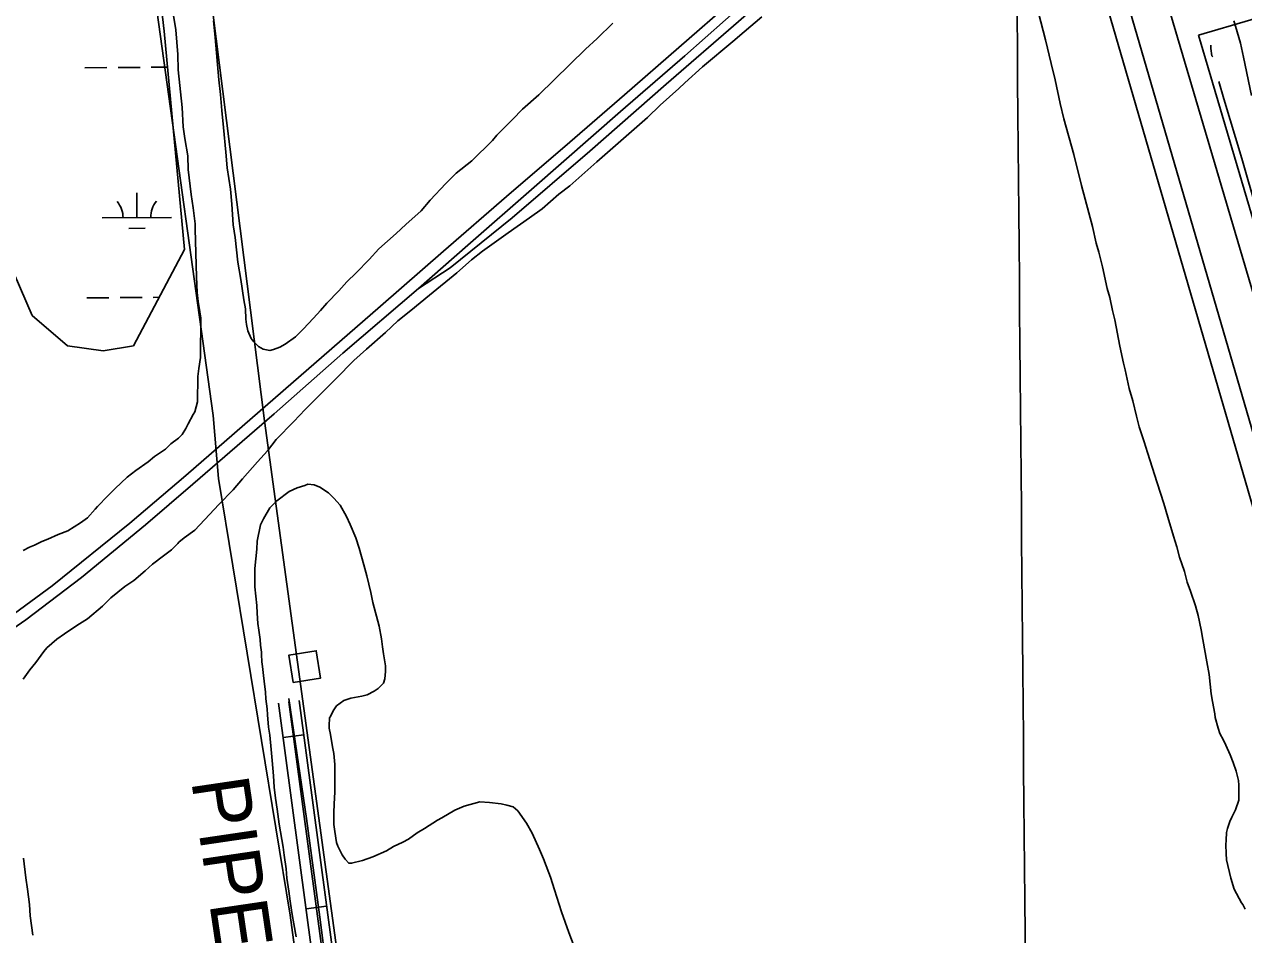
# Model space of a CAD drawing. Extents: x 3567028 to 3605064, y 510945 to 536587.
# Drawn here: x 3596090 to 3597853, y 526748 to 528064 of the extents above; entities that cross this region are included whole.
import ezdxf

# ---------------------------------------------------------------- set-up
doc = ezdxf.new("R2010")
doc.units = 0
for name, color, linetype in [('V-BLDG-OTLN', 7, 'Continuous'), ('V-DTCH-CNTR', 7, 'Continuous'), ('V-GRID-MAJR', 7, 'Continuous'), ('V-RAIL-TRAK', 7, 'Continuous'), ('V-ROAD-CNTR', 7, 'Continuous'), ('V-SITE-OTLN', 7, 'Continuous'), ('V-SITE-VEGE', 7, 'Continuous'), ('V-TOPO-SHOR', 7, 'Continuous'), ('V-UTIL-IDEN', 7, 'Continuous'), ('V-UTIL-LINE', 7, 'Continuous'), ('V-WETL-SWMP', 7, 'Continuous')]:
    doc.layers.add(name, color=color, linetype=linetype)

msp = doc.modelspace()

# ---------------------------------------------------------------- linework, layer by layer
at = {"layer": 'V-BLDG-OTLN'}
msp.add_lwpolyline([(3596478.9120036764, 527112.32374913), (3596518.43992462, 527118.4517368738), (3596512.3119368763, 527157.9796578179), (3596472.784015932, 527151.851670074)], close=True, dxfattribs=at)
at = {"layer": 'V-DTCH-CNTR'}
msp.add_lwpolyline([(3596472.403, 527088.946), (3596497.8740000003, 526915.532), (3596517.191, 526772.6410000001), (3596535.549, 526630.397), (3596558.8510000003, 526465.981), (3596580.599, 526307.354), (3596602.234, 526135.573), (3596624.953, 525977.9), (3596653.299, 525765.33), (3596679.274, 525575.554), (3596705.505, 525378.397), (3596734.1750000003, 525166.147), (3596761.6550000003, 524964.812), (3596776.595, 524835.427)], dxfattribs=at)
at = {"layer": 'V-GRID-MAJR'}
msp.add_spline([(3597625.66, 516571.685), (3597572.785, 522630.495), (3597519.892, 528691.237), (3597467, 534751.992), (3597466.983, 534753.91)], degree=3, dxfattribs=at)
at = {"layer": 'V-RAIL-TRAK'}
for points in [[(3596323.764, 527411.256), (3596394.102, 527472.514), (3596464.426, 527533.794), (3596534.732, 527595.093), (3596605.022, 527656.41), (3596696.112, 527735.645), (3596787.382, 527814.6730000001), (3596878.829, 527893.497), (3596957.593, 527961.925), (3597036.24, 528030.485), (3597114.769, 528099.184), (3597193.1780000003, 528168.017), (3597408.255, 528355.1240000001), (3597463.818, 528402.816), (3597519.218, 528450.694), (3597574.4590000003, 528498.759), (3597629.536, 528547.007), (3597656.319, 528570.942), (3597683.236, 528594.73), (3597710.286, 528618.366), (3597737.469, 528641.848), (3597764.781, 528665.181), (3597792.223, 528688.36), (3597872.674, 528759.16)], [(3597890.707, 528754.4940000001), (3597797.654, 528675.29), (3597690.791, 528579.675), (3597634.264, 528530.509), (3597561.194, 528467.002), (3597463.31, 528383.0160000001), (3597395.754, 528324.287), (3597322.676, 528259.409), (3597251.6780000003, 528198.639), (3597133.113, 528096.212), (3597044.87, 528018.357), (3596951.809, 527937.781), (3596827.0330000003, 527828.518), (3596731.2090000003, 527744.5210000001), (3596660.201, 527681.693), (3596550.602, 527588.148), (3596451.3310000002, 527500.735), (3596334.0300000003, 527399.0480000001)], [(3596660.201, 527681.693), (3596705.6520000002, 527711.688), (3596795.244, 527784.041), (3596907.6010000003, 527880.3200000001), (3597017.9020000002, 527977.2930000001), (3597122.682, 528068.111), (3597239.875, 528170.544), (3597343.958, 528259.309), (3597469.4250000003, 528369.255), (3597570.77, 528460.0920000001), (3597636.9450000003, 528516.765), (3597711.37, 528576.1460000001), (3597742.364, 528597.284), (3597802.977, 528639.567), (3597903.552, 528711.8690000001)], [(3595702.06, 526982.755), (3595774, 527021.688), (3595873.9590000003, 527078.917), (3595974.551, 527142.626), (3596051.9390000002, 527194.594), (3596130.461, 527251.942), (3596242.9620000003, 527342.632), (3596323.764, 527411.256)], [(3596334.0300000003, 527399.0480000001), (3596265.537, 527339.976), (3596172.844, 527263.7880000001), (3596092.467, 527202.893), (3595996.651, 527136.6730000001), (3595924.418, 527090.462), (3595876.048, 527061.72)]]:
    msp.add_lwpolyline(points, dxfattribs=at)
at = {"layer": 'V-ROAD-CNTR'}
for p, q in [((3596494.05497339, 527036.4619008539), (3596464.3200328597, 527032.4829088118)), ((3596527.2069070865, 526788.6703964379), (3596497.4719665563, 526784.6914043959))]:
    msp.add_line(p, q, dxfattribs=at)
for points in [[(3597960.4575402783, 527357.140364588), (3597697.973565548, 528245.699482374)], [(3598241.293478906, 528181.455610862), (3597787.635386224, 528048.0698776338)], [(3597653.7586539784, 528095.7467822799), (3597873.763054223, 527339.618409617)], [(3597682.564596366, 528104.1287655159), (3597903.9423442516, 527343.2803640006)], [(3597989.2721038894, 527365.4896706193), (3597787.635386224, 528048.0698776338)], [(3596457.689046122, 527082.0418096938), (3596760.8924397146, 524815.7933421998)], [(3596472.557016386, 527084.0308057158), (3596775.760409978, 524817.782338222)], [(3596487.4249866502, 527086.0198017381), (3596790.6283802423, 524819.771334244)]]:
    msp.add_lwpolyline(points, dxfattribs=at)
at = {"layer": 'V-SITE-OTLN'}
msp.add_lwpolyline([(3597864.24, 527960.741), (3597852.632, 528016.4890000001), (3597848.16, 528036.599), (3597840.971, 528061.283), (3597838.5870000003, 528068.951)], dxfattribs=at)
at = {"layer": 'V-SITE-VEGE'}
for points in [[(3597552.85, 528093.537), (3597566.355, 528041.203), (3597574.573, 528007.0970000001), (3597580.4450000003, 527983.574), (3597587.488, 527949.471), (3597592.772, 527927.125), (3597607.452, 527875.376), (3597618.607, 527830.687), (3597634.461, 527771.295), (3597639.7430000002, 527747.186), (3597643.2630000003, 527734.248), (3597648.549, 527713.08), (3597655.594, 527681.914), (3597659.117, 527668.977), (3597663.225, 527650.162), (3597666.75, 527636.637), (3597673.791, 527598.415), (3597679.073, 527573.718), (3597681.4220000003, 527564.309), (3597687.291, 527537.259), (3597692.577, 527519.618), (3597697.861, 527497.272), (3597701.969, 527481.984), (3597709.02, 527460.226), (3597713.717, 527444.938), (3597727.811, 527400.834), (3597737.207, 527370.843), (3597743.0810000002, 527351.438), (3597751.301, 527323.799), (3597756, 527308.51), (3597760.11, 527293.2220000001), (3597767.157, 527272.639), (3597771.267, 527257.349), (3597775.968, 527244.414), (3597783.015, 527223.246), (3597787.125, 527209.131), (3597791.235, 527188.551), (3597793.58, 527174.438), (3597799.448, 527142.096), (3597802.968, 527123.8690000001)], [(3596304.983, 528082.46), (3596309.407, 528056.075), (3596312.205, 528020.409), (3596312.788, 527997.93), (3596318.529, 527943.64), (3596319.842, 527915.734), (3596322.021, 527898.6680000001), (3596326.4590000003, 527873.836), (3596327.063, 527853.684), (3596331.411, 527818.001), (3596334.346, 527798.607), (3596337.248, 527775.335), (3596337.18, 527767.588), (3596338.921, 527698.607), (3596340.281, 527676.1240000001), (3596341.718, 527662.939), (3596343.918, 527648.2), (3596345.395, 527639.664), (3596344.909, 527582.326), (3596342.4450000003, 527566.075), (3596340.799, 527554.4670000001), (3596340.49, 527518.049), (3596336.49, 527503.361), (3596334.133, 527499.507), (3596327.049, 527486.393), (3596323.8880000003, 527479.447), (3596318.394, 527470.97), (3596312.923, 527465.5920000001), (3596302.004, 527457.16), (3596294.19, 527449.478), (3596278.6010000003, 527438.763), (3596269.238, 527431.095), (3596251.311, 527418.846), (3596238.829, 527408.877), (3596221.644, 527392.753), (3596210.7060000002, 527381.997), (3596195.8540000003, 527366.626), (3596192.72, 527362.778), (3596181.767, 527350.474), (3596171.63, 527342.81), (3596152.936, 527331.345), (3596138.944, 527326.039), (3596124.161, 527319.193), (3596115.613, 527316.1680000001), (3596104.72, 527310.833), (3596097.72, 527307.7930000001), (3596088.383, 527303.2220000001)], [(3596648.963, 527649.951), (3596676.017, 527672.284), (3596715.4250000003, 527704.61), (3596736.6010000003, 527723.415), (3596752.48, 527735.756), (3596769.535, 527748.0970000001), (3596789.5300000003, 527762.202), (3596820.703, 527783.9450000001), (3596838.934, 527796.872), (3596863.049, 527818.032), (3596878.929, 527830.373), (3596917.7490000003, 527865.05), (3596991.27, 527929.112), (3597009.504, 527946.745), (3597036.56, 527970.8420000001), (3597044.7970000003, 527979.0700000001), (3597070.6750000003, 528002.579), (3597114.199, 528039.019), (3597130.667, 528053.1240000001), (3597156.546, 528074.87)], [(3596941.0100000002, 528065.441), (3596918.349, 528043.1630000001), (3596901.173, 528027.811), (3596833.974, 527961.74), (3596810.551, 527941.019), (3596795.703, 527926.42), (3596773.037, 527903.366), (3596766.773, 527895.672), (3596737.0810000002, 527866.478), (3596714.458, 527848.848), (3596699.606, 527833.476), (3596676.933, 527809.648), (3596663.627, 527794.263), (3596641.765, 527774.301), (3596627.705, 527761.247), (3596602.722, 527738.99), (3596588.642, 527723.611), (3596569.884, 527704.401), (3596556.599, 527691.337), (3596544.866, 527678.264), (3596527.669, 527660.588), (3596518.278, 527649.8200000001), (3596508.112, 527639.057), (3596493.254, 527622.911), (3596482.3140000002, 527612.157), (3596467.5, 527601.434), (3596459.714, 527596.85), (3596450.389, 527593.829), (3596444.952, 527592.326), (3596435.666, 527593.954), (3596428.728, 527597.888), (3596421.044, 527605.702), (3596417.978, 527609.599), (3596413.421, 527620.488), (3596411.176, 527629.807), (3596410.466, 527637.56), (3596409.816, 527652.29), (3596407.605, 527665.481), (3596403.207, 527694.964), (3596398.765, 527719.7980000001), (3596395.194, 527755.4720000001), (3596392.253, 527774.0920000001), (3596390.1780000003, 527803.557), (3596388.038, 527825.272), (3596383.651, 527856.303), (3596381.517, 527878.792), (3596377.9450000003, 527914.466), (3596375.832, 527939.282), (3596373.704, 527962.545), (3596371.558, 527983.486), (3596365.879, 528044.748), (3596363.757, 528068.787)], [(3596088.4220000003, 527116.86), (3596098.42, 527130.381), (3596106.657, 527140.961), (3596118.423, 527156.833), (3596122.539, 527162.123), (3596137.244, 527175.052), (3596148.42, 527182.693), (3596166.063, 527194.447), (3596181.3540000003, 527204.437), (3596203.116, 527222.656), (3596215.467, 527234.409), (3596235.464, 527250.865), (3596248.403, 527259.682), (3596264.873, 527273.786), (3596275.4590000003, 527283.191), (3596291.34, 527295.532), (3596303.1010000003, 527303.759), (3596311.926, 527313.1630000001), (3596313.6890000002, 527314.927), (3596321.3370000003, 527321.39), (3596336.627, 527332.558), (3596357.8030000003, 527354.893), (3596371.332, 527369.588), (3596391.919, 527390.746), (3596405.448, 527406.618), (3596427.21, 527431.304), (3596441.919, 527447.174), (3596454.272, 527463.634), (3596479.565, 527489.4940000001), (3596496.035, 527507.127), (3596523.679, 527534.165), (3596540.737, 527551.213), (3596566.619, 527577.658), (3596584.853, 527594.116), (3596612.497, 527618.213), (3596630.142, 527635.256), (3596648.963, 527649.951)], [(3596762.625, 526938.867), (3596748.515, 526939.461), (3596726.169, 526933.589), (3596712.644, 526927.713), (3596693.825, 526916.55), (3596687.355, 526913.025), (3596668.534, 526901.274), (3596657.948, 526894.806), (3596645.599, 526885.404), (3596637.366, 526881.2930000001), (3596623.839, 526874.83), (3596613.84, 526868.952), (3596593.846, 526860.139), (3596579.145, 526854.854), (3596563.269, 526850.743), (3596559.1520000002, 526850.745), (3596553.862, 526856.627), (3596549.748, 526863.0970000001), (3596543.287, 526875.446), (3596541.523, 526880.738), (3596539.1780000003, 526896.6140000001), (3596537.417, 526906.613), (3596537.423, 526923.662), (3596538.017, 526936.5970000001), (3596539.199, 526953.649), (3596539.213, 526993.632), (3596537.4560000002, 527009.508), (3596535.697, 527018.917), (3596532.762, 527037.144), (3596531.003, 527045.965), (3596531.003, 527049.493), (3596531.595, 527061.251), (3596532.772, 527063.0160000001), (3596536.893, 527071.245), (3596541.597, 527078.301), (3596552.183, 527085.9400000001), (3596562.181, 527089.464), (3596578.058, 527092.397), (3596585.703, 527094.158), (3596595.699, 527099.446), (3596601.5810000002, 527103.561), (3596609.2260000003, 527111.202), (3596611.5810000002, 527117.669), (3596612.173, 527128.251), (3596612.177, 527136.484), (3596609.242, 527153.536), (3596608.071, 527163.532), (3596606.312, 527175.292), (3596603.379, 527193.5210000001), (3596593.983, 527227.626), (3596591.048, 527242.327), (3596585.1780000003, 527266.436), (3596581.068, 527282.314), (3596574.021, 527306.4230000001), (3596569.323, 527321.126), (3596561.098, 527340.531), (3596555.81, 527352.292), (3596546.998, 527368.76), (3596537.593, 527378.761), (3596529.952, 527386.406), (3596517.609, 527394.643), (3596509.378, 527398.174), (3596499.969, 527398.763), (3596495.855, 527397.002), (3596484.681, 527393.478), (3596472.919, 527388.1900000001), (3596455.276, 527374.675), (3596445.275, 527364.681), (3596435.863, 527348.811), (3596431.742, 527339.99), (3596427.0300000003, 527316.475), (3596426.438, 527304.713), (3596423.489, 527277.082), (3596423.4790000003, 527250.621), (3596426.407, 527223.571), (3596426.991, 527212.402), (3596427.575, 527197.701), (3596429.3340000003, 527187.707), (3596431.093, 527174.182), (3596431.679, 527165.951), (3596432.85, 527155.955), (3596432.846, 527152.426), (3596433.434, 527141.8420000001), (3596434.605, 527135.3740000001), (3596435.779, 527122.437), (3596436.95, 527114.206), (3596438.71, 527098.33), (3596439.293, 527088.334), (3596441.052, 527074.221), (3596441.636, 527065.402), (3596443.393, 527047.763), (3596445.153, 527036.003), (3596446.91, 527015.421), (3596448.667, 526999.545), (3596450.4220000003, 526977.201), (3596451.594, 526960.737), (3596453.3510000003, 526944.861), (3596455.698, 526928.985), (3596458.628, 526907.229), (3596464.4960000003, 526874.299), (3596465.667, 526862.54)], [(3597802.968, 527123.8690000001), (3597805.899, 527095.6410000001), (3597807.6580000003, 527084.471), (3597811.181, 527066.832), (3597811.767, 527061.5380000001), (3597815.877, 527046.2490000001), (3597818.2260000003, 527038.604), (3597823.514, 527028.608), (3597827.039, 527021.551), (3597833.5, 527007.436)], [(3597833.5, 527007.436), (3597837.612, 526996.264), (3597841.725, 526983.914), (3597843.486, 526978.035), (3597845.247, 526970.389), (3597845.8310000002, 526963.922), (3597845.825, 526942.166), (3597841.114, 526928.055), (3597835.818, 526917.475), (3597832.877, 526911.008), (3597829.347, 526901.013), (3597828.167, 526895.134), (3597827.575, 526883.964), (3597826.985, 526877.4940000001), (3597827.569, 526865.149), (3597828.151, 526855.74), (3597834.022, 526829.278), (3597839.308, 526813.4), (3597849.884, 526793.405), (3597851.647, 526791.052), (3597855.174, 526784.583)], [(3596884.848, 526730.677), (3596877.211, 526750.672), (3596866.639, 526780.6630000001), (3596856.6550000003, 526812.417), (3596850.782, 526830.6460000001), (3596848.432, 526837.116), (3596840.795, 526857.106), (3596834.9220000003, 526870.633), (3596824.348, 526894.157), (3596816.1210000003, 526908.859), (3596803.7800000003, 526926.505), (3596796.727, 526932.387), (3596787.9080000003, 526934.742), (3596779.677, 526936.509), (3596762.625, 526938.867)], [(3596465.667, 526862.54), (3596468.6, 526842.547), (3596469.772, 526829.024), (3596472.704, 526810.207), (3596474.464, 526796.096), (3596477.396, 526776.692), (3596479.741, 526763.167), (3596483.264, 526744.35)], [(3596102.393, 526747.018), (3596098.877, 526774.652), (3596097.707, 526791.118), (3596094.775, 526813.461), (3596092.43, 526829.925), (3596088.911, 526858.153)]]:
    msp.add_lwpolyline(points, dxfattribs=at)
at = {"layer": 'V-TOPO-SHOR'}
for points in [[(3597805.432, 528033.5920000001), (3597805.41, 528028.769), (3597806.741, 528018.425), (3597808.113, 528017.04)], [(3597816.903, 527981.161), (3597824.3680000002, 527956.317), (3597850.1520000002, 527870.049), (3597871.8510000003, 527794.138), (3597881.382, 527769.284), (3597892.296, 527745.111), (3597899.79, 527726.468), (3597905.233, 527711.28), (3597914.076, 527686.43), (3597922.23, 527661.581), (3597928.312, 527636.053), (3597928.988, 527633.292)]]:
    msp.add_lwpolyline(points, dxfattribs=at)
at = {"layer": 'V-UTIL-LINE'}
for points in [[(3596327.841, 519244.746), (3596555.728, 520553.549), (3596608.667, 520856.413), (3596642.754, 521383.228), (3596692.819, 522849.996), (3596727.615, 524403.389), (3596836.396, 524401.591), (3596810.274, 524627.486), (3596703.19, 525544.981), (3596437.399, 527490.3640000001), (3596297.254, 528599.709), (3596136.12, 529068.598), (3595798.554, 529823.131), (3595723.9450000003, 529790.571), (3593807.529, 530393.433), (3590721.455, 531321.394), (3590641.1350000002, 531392.884), (3586481.8540000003, 532688.713), (3586460.598, 532628.866), (3586412.097, 532649.962), (3586125.9930000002, 532775.1730000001), (3585921.613, 532944.801), (3585269.657, 534343.269), (3585128.275264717, 534649.8192223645)], [(3596791.8833777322, 524361.6972503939), (3596739.463482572, 524786.9103999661), (3596601.015759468, 525839.469294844), (3596474.476012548, 526775.9784218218), (3596370.982219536, 527406.961159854), (3596363.3682347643, 527498.2659772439), (3596200.373560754, 528670.947631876), (3595809.753341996, 529640.4326929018)]]:
    msp.add_lwpolyline(points, dxfattribs=at)
at = {"layer": 'V-WETL-SWMP'}
for p, q in [((3596262.82635592, 528325.4344640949), (3596292.1828933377, 528053.8980512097)), ((3596292.1828933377, 528053.8980512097), (3596321.53852748, 527738.327743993)), ((3596177.7244318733, 528000.9377228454), (3596209.723260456, 528001.2076719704)), ((3596225.7226747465, 528001.342646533), (3596257.721503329, 528001.6125956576)), ((3596273.7209176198, 528001.7475702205), (3596297.015862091, 528001.9440914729)), ((3596252.962864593, 527784.321976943), (3596252.6590926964, 527820.3206527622)), ((3596202.964694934, 527783.9001814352), (3596302.9610342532, 527784.7437724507)), ((3596241.0935123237, 527768.7903136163), (3596265.0926337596, 527768.9927754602)), ((3596101.3741797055, 527642.923456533), (3596057.34004256, 527745.6673067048)), ((3596321.53852748, 527738.327743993), (3596248.1509813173, 527598.8892397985)), ((3596228.529822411, 527668.6798832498), (3596260.5286509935, 527668.9498323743)), ((3596276.5280652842, 527669.0848069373), (3596285.1336518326, 527669.1574055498)), ((3596180.531579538, 527668.2749595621), (3596212.5304081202, 527668.5449086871)), ((3596152.746173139, 527598.8894493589), (3596101.3741797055, 527642.923456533)), ((3596204.1180859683, 527591.5513541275), (3596152.746173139, 527598.8894493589)), ((3596248.1509813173, 527598.8892397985), (3596204.1180859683, 527591.5513541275))]:
    msp.add_line(p, q, dxfattribs=at)
for centre, radius, start, end in [((3596197.717944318, 527784.3307382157), 35.24628790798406, 359.71152835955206, 41.25518669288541), ((3596308.199771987, 527785.262787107), 35.24628790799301, 139.71152511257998, 181.2551834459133)]:
    msp.add_arc(centre, radius, start, end, dxfattribs=at)

# ---------------------------------------------------------------- texts
at = {"layer": 'V-UTIL-IDEN'}
msp.add_text('PIPELINE', height=82.99983200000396, rotation=278.40341448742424, dxfattribs=at).set_placement((3596331.366298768, 526970.137033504))

doc.saveas('drawing.dxf')
